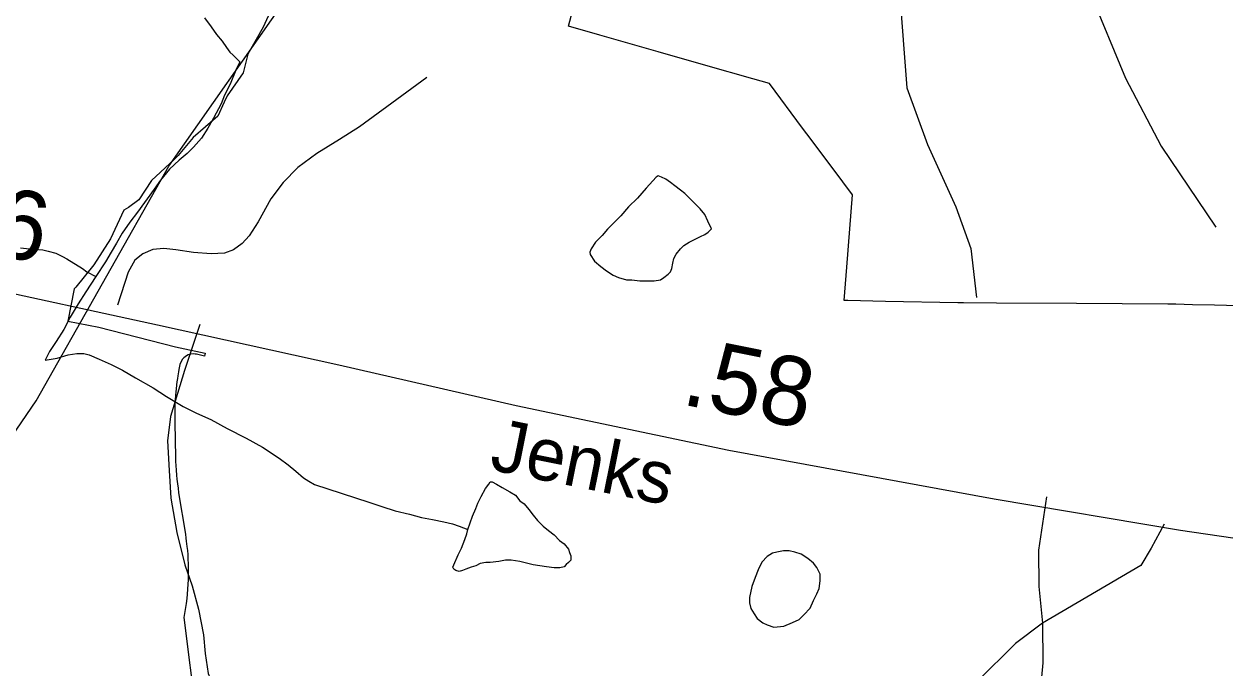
# Model space of a CAD drawing. Extents: x 2001466 to 2224147, y 644118 to 847247.
# Drawn here: x 2038589 to 2040766, y 730313 to 731480 of the extents above; entities that cross this region are included whole.
import ezdxf

# ---------------------------------------------------------------- set-up
doc = ezdxf.new("R2010")
doc.units = 0
for name, color, linetype in [('Exist Boundary Political City Limit New', 7, 'Continuous'), ('Exist Hydrographic Creek Single Shore', 7, 'Continuous'), ('Exist Hydrographic Misc Water Feature', 7, 'Continuous'), ('Exist Road Non-System Type 51', 7, 'Continuous'), ('Exist Road Secondary Mileage Hundredths English Label', 7, 'Continuous'), ('Exist Road Secondary Type 51 Attributed', 7, 'Continuous'), ('Exist Road Secondary Type 51 Label', 7, 'Continuous'), ('Map Preparation Boundary City Limit Buffer Line', 7, 'Continuous')]:
    doc.layers.add(name, color=color, linetype=linetype)

msp = doc.modelspace()

# ---------------------------------------------------------------- linework, layer by layer
at = {"layer": 'Exist Boundary Political City Limit New'}
for points in [[(2039575.9, 731476.2), (2039592.1, 731535.6)], [(2039043.1, 731519.8), (2039022.9, 731474.1), (2038994.9, 731425.6), (2038990.6, 731408.3), (2038986.5, 731391.6), (2038957.4, 731349.8), (2038952.4, 731338.6), (2038940.9, 731313.3), (2038896.2, 731274.6), (2038868.8, 731241.6), (2038861.4, 731234.8), (2038820.4, 731196.7), (2038797.5, 731161.5), (2038778.9, 731147.3), (2038770.5, 731142.5), (2038746.2, 731090.9), (2038716.1, 731043.7), (2038683.1, 731003.5), (2038680.5, 731000.2), (2038668.8, 730941.9), (2038725, 730930.7), (2038863.8, 730895.1), (2038917.6, 730883.6), (2038916.6, 730878.4), (2038901.9, 730881.7), (2038899.6, 730882.1), (2038896.4, 730882.3), (2038891.4, 730881.8), (2038887.1, 730880.6), (2038883.6, 730878.9), (2038879, 730875.4), (2038876.5, 730872.6), (2038874, 730868.6), (2038872, 730863.1), (2038870.2, 730853.9), (2038869.4, 730849.6), (2038868.2, 730842.9), (2038867.5, 730837.6), (2038866.6, 730831.9), (2038866, 730826.5), (2038865, 730818.2), (2038864.6, 730814.1), (2038864, 730807.2), (2038863.8, 730804.6), (2038863.5, 730801.8), (2038863, 730793.5), (2038862.8, 730788.1), (2038862.6, 730782.3), (2038862.4, 730774.1), (2038862.4, 730765.8), (2038862.5, 730757.5), (2038863.8, 730695.5), (2038864.1, 730687.2), (2038864.4, 730680.2), (2038864.9, 730671.9), (2038865.8, 730662.4), (2038866.4, 730655.4), (2038867.4, 730647.2), (2038868.5, 730638.9), (2038869.6, 730630.8), (2038881.8, 730555.7), (2038882.8, 730548.4), (2038883.5, 730543), (2038884.6, 730533.6), (2038885.4, 730526.2), (2038886, 730518.9), (2038886.5, 730509.8), (2038886.9, 730502.3), (2038887, 730494.9), (2038887, 730487.5), (2038887, 730480.1), (2038886.8, 730472.7), (2038886.4, 730465.2), (2038885.8, 730456.1), (2038885, 730446.8), (2038884.2, 730439.4)], [(2040899.8, 730966.6), (2040746.6, 730970.6), (2040707, 730971.2), (2040676.5, 730972.2), (2040662.4, 730972.4), (2040496.5, 730973.9), (2040351.9, 730974.2), (2040291.9, 730975), (2040281.4, 730975.1), (2040150.4, 730977.5), (2040082.5, 730978.9), (2040075.9, 730979.1), (2040080.6, 731039.4), (2040086.1, 731108.8), (2040091, 731170.3), (2040073.5, 731193.8), (2040015.8, 731270.5), (2040000, 731291.5), (2039940.2, 731372.2), (2039910.2, 731380.8), (2039825, 731405.1), (2039738.4, 731429.9), (2039633, 731459.9), (2039575.9, 731476.2)], [(2038884.2, 730439.4), (2038883, 730430.1), (2038881.9, 730422.8), (2038880.8, 730415.4), (2038880.1, 730412), (2038878.8, 730404.8), (2038901.2, 730227.2)]]:
    msp.add_lwpolyline(points, dxfattribs=at)
at = {"layer": 'Exist Hydrographic Creek Single Shore'}
msp.add_line((2038852.1, 731222.4), (2039151.3, 731649.4), dxfattribs=at)
msp.add_lwpolyline([(2038400.6, 730489.5), (2038611.2, 730797.5), (2038852.1, 731222.4)], dxfattribs=at)
at = {"layer": 'Exist Hydrographic Misc Water Feature'}
for points in [[(2038916.3, 731491.2), (2038928.4, 731475.2), (2038938.3, 731461.2), (2038948.3, 731449.2), (2038956.5, 731437.2), (2038962.5, 731429.3), (2038968.4, 731423.3), (2038980.5, 731411.3)], [(2038980.5, 731411.3), (2038974.6, 731399.3), (2038962.7, 731371.3), (2038952.6, 731351.3), (2038946.7, 731335.2), (2038932.7, 731309.2), (2038922.7, 731291.2), (2038910.8, 731273.1), (2038896.6, 731257.1), (2038884.9, 731245.2), (2038870.8, 731233.1), (2038853, 731217.1), (2038836.8, 731197), (2038825.1, 731181), (2038794.9, 731138.9), (2038781.2, 731120.9), (2038767, 731100.9), (2038757.2, 731082.9), (2038747.2, 731066.9), (2038737.3, 731048.9), (2038719.3, 731022.8)], [(2039670.9, 731132.7), (2039659, 731120.6), (2039646.9, 731108.6), (2039637.1, 731096.6), (2039625, 731084.5), (2039617, 731072.6), (2039614.9, 731066.6), (2039615.1, 731062.6), (2039623.1, 731050.6), (2039635, 731040.6), (2039645.1, 731032.6), (2039657.2, 731024.7), (2039667, 731020.7), (2039681.2, 731016.7), (2039691, 731016.7), (2039705.2, 731014.7), (2039717, 731014.7), (2039731.2, 731014.8), (2039743.1, 731016.8), (2039749, 731020.8), (2039757, 731026.8), (2039761.1, 731030.9), (2039763.2, 731036.9), (2039765, 731046.9), (2039766.9, 731054.9), (2039771, 731062.9), (2039779, 731072.9), (2039784.9, 731078.9), (2039795, 731084.9), (2039807.1, 731090.9), (2039815.1, 731094.9), (2039823.1, 731098.9), (2039829, 731103), (2039835, 731109), (2039828.8, 731123), (2039822.9, 731134.9), (2039814.9, 731144.9), (2039804.8, 731154.9), (2039794.8, 731164.8), (2039786.8, 731172.9), (2039778.8, 731178.9), (2039768.7, 731186.9), (2039760.7, 731192.8), (2039752.7, 731198.8), (2039744.7, 731202.8), (2039738.8, 731204.8), (2039734.7, 731202.8), (2039716.8, 731182.7), (2039700.9, 731164.7), (2039684.9, 731148.7), (2039670.9, 731132.7)], [(2038583.3, 731074.6), (2038599.3, 731072.6), (2038623.3, 731070.7), (2038633.1, 731068.7), (2038647.3, 731064.7), (2038659.2, 731058.7), (2038667.2, 731054.8), (2038695.3, 731036.8), (2038703.3, 731030.8), (2038719.3, 731022.8)], [(2038719.3, 731022.8), (2038701.4, 730994.8), (2038687.3, 730972.8), (2038673.3, 730948.8), (2038661.4, 730926.8), (2038647.5, 730904.7), (2038635.4, 730886.7), (2038627.6, 730870.7)], [(2038627.6, 730870.7), (2038649.5, 730874.7), (2038669.4, 730880.8), (2038685.4, 730882.8), (2038697.5, 730882.8), (2038707.6, 730880.8), (2038725.4, 730872.9), (2038747.6, 730862.9), (2038767.7, 730852.9), (2038791.6, 730839), (2038823.6, 730821.1), (2038847.6, 730805.2), (2038877.8, 730787.2), (2038901.8, 730775.2), (2038927.8, 730763.3), (2038957.7, 730747.3), (2038991.8, 730729.4), (2039021.7, 730713.5), (2039051.9, 730693.5), (2039067.9, 730681.6), (2039081.8, 730669.6), (2039095.9, 730657.6), (2039105.8, 730651.6), (2039115.8, 730645.6), (2039214.1, 730613.9), (2039238, 730605.9), (2039262, 730598), (2039288.1, 730592), (2039310, 730586), (2039329.9, 730582.1), (2039350, 730578.1), (2039366, 730574.2), (2039377.9, 730570.2), (2039393.9, 730564.2)], [(2039393.9, 730564.2), (2039398, 730576.2), (2039401.9, 730588.2), (2039408, 730602.2), (2039411.9, 730612.2), (2039417.9, 730624.2), (2039425.9, 730638.2), (2039431.8, 730646.3), (2039433.9, 730650.3), (2039437.8, 730650.3), (2039445.8, 730646.3), (2039455.8, 730640.3), (2039469.8, 730632.4), (2039479.8, 730626.4), (2039487.8, 730616.4), (2039496, 730610.4), (2039504, 730600.4), (2039512, 730590.4), (2039520, 730580.4), (2039530, 730570.5), (2039539.9, 730562.5), (2039549.9, 730554.5), (2039560, 730544.5), (2039568.2, 730538.5), (2039576.2, 730528.5), (2039578, 730522.6), (2039580.1, 730516.6), (2039580.1, 730508.6), (2039576.2, 730504.6), (2039572.1, 730500.6), (2039568.2, 730496.6), (2039560.2, 730494.6), (2039550.1, 730494.6), (2039536.2, 730496.5), (2039524.1, 730498.5), (2039512.2, 730500.4), (2039488, 730506.4), (2039472, 730508.4), (2039462.2, 730508.4), (2039450.1, 730506.4), (2039434.1, 730504.3), (2039426.1, 730504.3), (2039416, 730502.3), (2039408, 730498.2), (2039400, 730496.2), (2039390.2, 730492.2), (2039384, 730490.2), (2039378.1, 730488.2), (2039372.2, 730490.2), (2039368.1, 730492.2), (2039366.2, 730496.2), (2039368.1, 730500.1), (2039376, 730518.1), (2039382.2, 730530.1), (2039388.1, 730546.2), (2039392, 730556.2), (2039393.9, 730564.2)], [(2039926.2, 730505.2), (2039920.1, 730491.2), (2039914.1, 730477.2), (2039908.2, 730461.2), (2039904.3, 730441.1), (2039904.3, 730431.1), (2039906.3, 730421.2), (2039912.3, 730411.2), (2039918.2, 730403.2), (2039928.3, 730395.2), (2039936.2, 730391.3), (2039948.1, 730387.3), (2039966.2, 730389.3), (2039982.2, 730395.4), (2039994.3, 730401.4), (2040002.3, 730409.4), (2040014.2, 730421.4), (2040020.3, 730435.4), (2040026.1, 730447.4), (2040030.2, 730457.4), (2040032, 730471.4), (2040032, 730483.4), (2040026.1, 730495.4), (2040020.1, 730503.4), (2040010.1, 730511.4), (2039998, 730519.4), (2039986.1, 730523.4), (2039976, 730525.3), (2039966, 730525.3), (2039953.9, 730523.3), (2039945.9, 730521.3), (2039936, 730515.2), (2039926.2, 730505.2)]]:
    msp.add_lwpolyline(points, dxfattribs=at)
at = {"layer": 'Exist Road Non-System Type 51'}
for points in [[(2040176, 731538.4), (2040189, 731364.1), (2040226.6, 731261.5), (2040277.8, 731148.7), (2040305.2, 731073.5), (2040315.4, 730984.6)], [(2040521.1, 731538.4), (2040585.3, 731381.9), (2040650.2, 731258.8), (2040749.3, 731111.8)], [(2039319.2, 731383.4), (2039256.2, 731336.7), (2039197.3, 731293.9), (2039160.9, 731270.6), (2039120.3, 731245.5), (2039085.8, 731220.2), (2039059.3, 731192.7), (2039036.7, 731163.2), (2039013.8, 731121.6), (2038997.3, 731096), (2038985, 731082.2), (2038968.8, 731070.6), (2038952.6, 731064.9), (2038928.6, 731063.4), (2038896.7, 731066), (2038864.8, 731070.7), (2038842.8, 731073.1), (2038822.8, 731071.5), (2038804.6, 731063.9), (2038790.4, 731052.2), (2038777.9, 731030.5), (2038758.7, 730970.9)], [(2038908, 730935.8), (2038880.3, 730852.4), (2038854.6, 730768.9), (2038849.7, 730725), (2038852.6, 730670.9), (2038855.6, 730620.9), (2038866.3, 730558.6), (2038881.1, 730500.3), (2038894.3, 730462.1), (2038905.4, 730419.8), (2038914.5, 730373.6), (2038917.8, 730339.6), (2038923.1, 730303.5), (2038938.3, 730267.2), (2038959.9, 730244.7), (2038999.4, 730219.9), (2039060.7, 730188.6), (2039162, 730152.6), (2039283.4, 730124.1), (2039394.9, 730099.8), (2039456.8, 730092.5)], [(2040442.4, 730623.2), (2040427.7, 730526.7), (2040428.3, 730460.7), (2040435, 730394.6)], [(2040655.8, 730573.7), (2040631.8, 730530.5), (2040613.1, 730498.9), (2040435, 730394.6)], [(2040435, 730394.6), (2040386.2, 730357.5), (2040316.8, 730289), (2040243.2, 730208.5), (2040187.9, 730145.6), (2040118.6, 730081), (2040088.1, 730057.6), (2039951.3, 729933.1)], [(2040435, 730394.6), (2040435.5, 730322.5), (2040427.8, 730238.7), (2040401.3, 730119.2), (2040355.8, 729944.2)]]:
    msp.add_lwpolyline(points, dxfattribs=at)
at = {"layer": 'Exist Road Secondary Type 51 Attributed'}
msp.add_lwpolyline([(2038492.1, 731008.9), (2038831.4, 730934.8), (2039159.9, 730862.6), (2039481.2, 730788.6), (2039866.5, 730707.7), (2040347.6, 730619.5), (2040685.4, 730563.2), (2040904, 730531), (2041036, 730523), (2041131, 730525.2), (2041230.2, 730537.5), (2041473.8, 730571.8), (2041590, 730583.7), (2041677.6, 730584.3)], dxfattribs=at)
at = {"layer": 'Map Preparation Boundary City Limit Buffer Line'}
for points in [[(2039575.9, 731476.2), (2039592.1, 731535.6)], [(2039043.1, 731519.8), (2039022.9, 731474.1), (2038994.9, 731425.6), (2038990.6, 731408.3), (2038986.5, 731391.6), (2038957.4, 731349.8), (2038952.4, 731338.6), (2038940.9, 731313.3), (2038896.2, 731274.6), (2038868.8, 731241.6), (2038861.4, 731234.8), (2038820.4, 731196.7), (2038797.5, 731161.5), (2038778.9, 731147.3), (2038770.5, 731142.5), (2038746.2, 731090.9), (2038716.1, 731043.7), (2038683.1, 731003.5), (2038680.5, 731000.2), (2038668.8, 730941.9), (2038725, 730930.7), (2038863.8, 730895.1), (2038917.6, 730883.6), (2038916.6, 730878.4), (2038901.9, 730881.7), (2038899.6, 730882.1), (2038896.4, 730882.3), (2038891.4, 730881.8), (2038887.1, 730880.6), (2038883.6, 730878.9), (2038879, 730875.4), (2038876.5, 730872.6), (2038874, 730868.6), (2038872, 730863.1), (2038870.2, 730853.9), (2038869.4, 730849.6), (2038868.2, 730842.9), (2038867.5, 730837.6), (2038866.6, 730831.9), (2038866, 730826.5), (2038865, 730818.2), (2038864.6, 730814.1), (2038864, 730807.2), (2038863.8, 730804.6), (2038863.5, 730801.8), (2038863, 730793.5), (2038862.8, 730788.1), (2038862.6, 730782.3), (2038862.4, 730774.1), (2038862.4, 730765.8), (2038862.5, 730757.5), (2038863.8, 730695.5), (2038864.1, 730687.2), (2038864.4, 730680.2), (2038864.9, 730671.9), (2038865.8, 730662.4), (2038866.4, 730655.4), (2038867.4, 730647.2), (2038868.5, 730638.9), (2038869.6, 730630.8), (2038881.8, 730555.7), (2038882.8, 730548.4), (2038883.5, 730543), (2038884.6, 730533.6), (2038885.4, 730526.2), (2038886, 730518.9), (2038886.5, 730509.8), (2038886.9, 730502.3), (2038887, 730494.9), (2038887, 730487.5), (2038887, 730480.1), (2038886.8, 730472.7), (2038886.4, 730465.2), (2038885.8, 730456.1), (2038885, 730446.8), (2038884.2, 730439.4)], [(2040899.8, 730966.6), (2040746.6, 730970.6), (2040707, 730971.2), (2040676.5, 730972.2), (2040662.4, 730972.4), (2040496.5, 730973.9), (2040351.9, 730974.2), (2040291.9, 730975), (2040281.4, 730975.1), (2040150.4, 730977.5), (2040082.5, 730978.9), (2040075.9, 730979.1), (2040080.6, 731039.4), (2040086.1, 731108.8), (2040091, 731170.3), (2040073.5, 731193.8), (2040015.8, 731270.5), (2040000, 731291.5), (2039940.2, 731372.2), (2039910.2, 731380.8), (2039825, 731405.1), (2039738.4, 731429.9), (2039633, 731459.9), (2039575.9, 731476.2)], [(2038884.2, 730439.4), (2038883, 730430.1), (2038881.9, 730422.8), (2038880.8, 730415.4), (2038880.1, 730412), (2038878.8, 730404.8), (2038901.2, 730227.2)]]:
    msp.add_lwpolyline(points, dxfattribs=at)

# ---------------------------------------------------------------- texts
at = {"layer": 'Exist Road Secondary Mileage Hundredths English Label'}
for s, p in [('.06', (2038391.9, 731091.5)), ('.58', (2039778.2, 730791.5))]:
    msp.add_text(s, height=125, rotation=348.644, dxfattribs=at).set_placement(p)
at = {"layer": 'Exist Road Secondary Type 51 Label'}
msp.add_text('Jenks', height=95, rotation=348.644, dxfattribs=at).set_placement((2039430.9, 730673.2))

doc.saveas('drawing.dxf')
